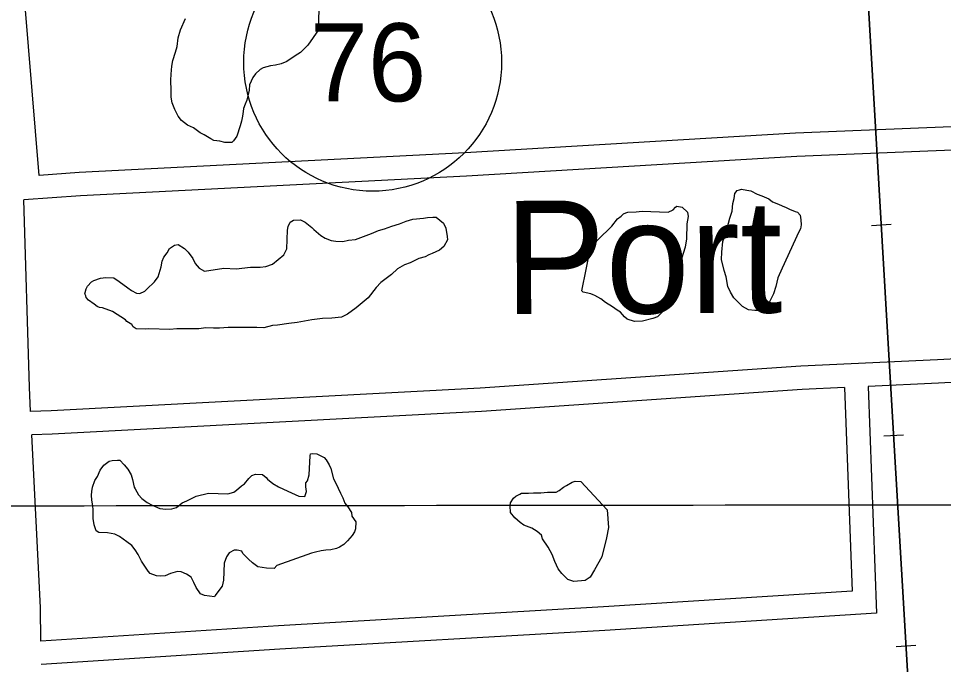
# Model space of a CAD drawing. Extents: x 3297716 to 3335574, y 688621 to 713991.
# Drawn here: x 3318291 to 3319475, y 708963 to 709791 of the extents above; entities that cross this region are included whole.
import ezdxf

# ---------------------------------------------------------------- set-up
doc = ezdxf.new("R2010")
doc.units = 0
for name, color, linetype in [('V-GRID-MAJR', 7, 'Continuous'), ('V-RAIL-TRAK', 7, 'Continuous'), ('V-ROAD-CNTR', 7, 'Continuous'), ('V-ROAD-IDEN', 7, 'Continuous'), ('V-SITE-VEGE', 7, 'Continuous'), ('V-TOPO-GNAM-IDEN', 7, 'Continuous')]:
    doc.layers.add(name, color=color, linetype=linetype)

msp = doc.modelspace()

# ---------------------------------------------------------------- linework, layer by layer
at = {"layer": 'V-GRID-MAJR'}
msp.add_spline([(3301840.245, 709153.404), (3307091.973, 709156.841), (3312343.699, 709161.042), (3317595.4250000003, 709166.008), (3322847.151, 709171.736), (3328098.875, 709178.229), (3333350.598, 709185.486), (3333350.599, 709185.486)], degree=3, dxfattribs=at)
at = {"layer": 'V-RAIL-TRAK'}
for points in [[(3319598.222766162, 706076.942819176), (3319559.986842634, 706749.130474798), (3319520.9259207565, 707420.9621311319), (3319463.0180365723, 708376.600219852), (3319402.57915745, 709403.4571661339), (3319362.001238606, 710097.4627781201), (3319290.9293807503, 711312.6913476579), (3319264.320433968, 711756.87945928), (3319238.582485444, 712204.8085634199)], [(3319238.582485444, 712204.8085634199), (3319264.320433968, 711756.87945928), (3319290.9293807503, 711312.6913476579), (3319362.001238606, 710097.4627781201), (3319402.57915745, 709403.4571661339), (3319463.0180365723, 708376.600219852), (3319520.9259207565, 707420.9621311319), (3319559.986842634, 706749.130474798), (3319610.5887414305, 705859.5562539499), (3319659.5226435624, 705019.2099346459), (3319690.4095817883, 704540.1488927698)], [(3319382.9121967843, 709525.670921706), (3319407.86914687, 709527.129918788)], [(3319398.7291651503, 709256.12946079), (3319423.6861152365, 709257.5984578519)], [(3319414.593133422, 708986.5969998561), (3319439.5500835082, 708988.065996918)]]:
    msp.add_lwpolyline(points, dxfattribs=at)
at = {"layer": 'V-ROAD-CNTR'}
for points in [[(3318317.428327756, 709589.791793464), (3318290.192382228, 709920.4061322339)], [(3319569.285824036, 709655.444662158), (3319285.622391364, 709643.8806852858), (3318862.7912370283, 709618.6397357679), (3318368.584225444, 709593.5347859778), (3318317.4293277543, 709589.791793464)], [(3319570.5078215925, 709625.46872211), (3319287.126388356, 709613.916745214), (3318864.44523372, 709588.685795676), (3318370.440221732, 709563.590845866), (3318297.9263667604, 709558.284856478)], [(3318306.5713494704, 709287.3553983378), (3318304.9763526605, 709318.6633357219), (3318297.9263667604, 709558.2838564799)], [(3320458.615045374, 709410.8191514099), (3320255.615451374, 709398.2921764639), (3320006.275950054, 709381.462210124), (3319847.512267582, 709376.562219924), (3319718.512525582, 709366.80423944), (3319467.3710278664, 709353.6272657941), (3319292.3463779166, 709345.3602823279), (3318881.8851988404, 709317.1973386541), (3318332.93629674, 709288.2313965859), (3318306.5723494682, 709287.3563983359)], [(3320460.291042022, 709380.865211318), (3320257.549447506, 709368.3542363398), (3320007.7499471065, 709351.4942700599), (3319849.106264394, 709346.5962798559), (3319720.430521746, 709336.86429932), (3319468.865024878, 709323.6653257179), (3319378.446205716, 709319.393334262)], [(3319348.4782656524, 709317.978337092), (3319294.080374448, 709315.408342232), (3318883.703195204, 709287.251398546), (3318334.224294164, 709258.257456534), (3318308.099346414, 709257.390458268)], [(3319348.477265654, 709317.978337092), (3319358.1942462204, 709057.2348585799), (3319039.8168829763, 709037.1138988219), (3318623.726715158, 709013.1669467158), (3318319.67632326, 708993.5299859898)], [(3319378.4452057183, 709319.39433426), (3319389.262184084, 709029.1389147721), (3319041.62487936, 709007.1679587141), (3318625.554711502, 708983.223006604), (3318319.8933228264, 708963.4820460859)], [(3318319.6753232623, 708993.5299859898), (3318319.3663238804, 709036.2899004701), (3318308.098346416, 709257.390458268)]]:
    msp.add_lwpolyline(points, dxfattribs=at)
at = {"layer": 'V-ROAD-IDEN'}
msp.add_circle((3318744.3834133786, 709734.4720083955), 165.00000000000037, dxfattribs=at)
msp.add_circle((3318744.3834133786, 709734.4720083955), 165.00000000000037, dxfattribs=at)
at = {"layer": 'V-SITE-VEGE'}
for points in [[(3318675.498, 709815.201), (3318675.269, 709776.197), (3318661.4960000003, 709756.581), (3318652.024, 709747.199), (3318645.3540000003, 709742.909), (3318634.661, 709735.5260000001), (3318627.393, 709732.56), (3318620.1750000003, 709730.893), (3318613.632, 709729.848), (3318604.441, 709727.61), (3318600.4450000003, 709725.165), (3318594.3710000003, 709719.551), (3318590.946, 709715.134), (3318586.67, 709705.549), (3318586.414, 709699.057), (3318583.309, 709686.175), (3318581.159, 709681.057), (3318578.982, 709675.29), (3318578.828, 709671.394), (3318577.95, 709665.576), (3318576.395, 709659.135), (3318574.87, 709653.343), (3318570.44, 709639.863), (3318566.313, 709634.172), (3318564.265, 709631.653), (3318555.176, 709632.011), (3318548.735, 709633.562), (3318540.971, 709634.5160000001), (3318537.1520000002, 709636.617), (3318528.89, 709641.4940000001), (3318523.7970000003, 709644.2930000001), (3318514.935, 709650.493), (3318507.271, 709654.046), (3318499.7120000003, 709660.194), (3318495.372, 709665.566), (3318491.16, 709674.184), (3318487.594, 709682.775), (3318486.578, 709689.968), (3318486.259, 709698.432), (3318486.117, 709711.443), (3318486.4250000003, 709719.234), (3318487.4790000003, 709729.5970000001), (3318488.409, 709736.711), (3318492.089, 709747.621), (3318494.316, 709754.687), (3318495.399, 709765.697), (3318498.403, 709775.982), (3318504.832, 709790.686)], [(3318554.054, 709470.801), (3318569.6350000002, 709470.189), (3318587.915, 709472.073), (3318595.731, 709472.417), (3318600.275, 709472.2390000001), (3318607.468, 709473.257), (3318616.034, 709476.1730000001), (3318630.8000000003, 709487.9450000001), (3318634.3540000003, 709495.608), (3318635.296, 709519.632), (3318636.123, 709524.147), (3318638.949, 709529.892), (3318642.9450000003, 709532.335), (3318652.061, 709532.626), (3318657.801, 709529.802), (3318666.636, 709522.953), (3318669.131, 709520.254), (3318677.9390000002, 709512.758), (3318683.6550000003, 709509.281), (3318691.343, 709506.379), (3318697.162, 709505.5), (3318706.251, 709505.144), (3318713.468, 709506.811), (3318722.608, 709507.753), (3318743.066, 709515.402), (3318751.657, 709518.968), (3318759.5500000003, 709521.26), (3318768.793, 709524.797), (3318778.6580000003, 709527.662), (3318787.2490000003, 709531.225), (3318795.791, 709533.49), (3318809.501, 709534.903), (3318814.7460000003, 709535.9990000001), (3318821.262, 709536.394), (3318825.809, 709536.214), (3318835.267, 709528.692), (3318838.257, 709522.073), (3318839.799, 709511.609), (3318840.27, 709507.0380000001), (3318835.394, 709498.777), (3318829.995, 709493.7880000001), (3318820.728, 709489.6), (3318816.108, 709487.83), (3318811.461, 709485.414), (3318803.572, 709483.12), (3318792.304, 709477.711), (3318785.06, 709475.3910000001), (3318776.3910000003, 709469.881), (3318768.3200000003, 709463.045), (3318754.901, 709452.519), (3318748.804, 709446.256), (3318738.529, 709433.003), (3318723.065, 709419.957), (3318712.348, 709411.9230000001), (3318704.404, 709408.335), (3318691.9930000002, 709406.871), (3318680.2800000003, 709406.68), (3318666.546, 709404.618), (3318647.565, 709401.462), (3318637.102, 709399.922), (3318622.717, 709397.884), (3318616.198, 709397.4890000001), (3318605.035, 709394.677), (3318595.946, 709395.033), (3318584.884, 709394.818), (3318568.627, 709394.804), (3318559.538, 709395.16), (3318548.452, 709394.296), (3318540.6350000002, 709393.954), (3318530.899, 709394.333), (3318521.759, 709393.3910000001), (3318510.6950000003, 709393.1780000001), (3318493.791, 709393.188), (3318484.651, 709392.246), (3318458.0330000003, 709393.29), (3318453.4620000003, 709392.817), (3318441.776, 709393.278), (3318437.983, 709396.027), (3318436.1380000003, 709398.701), (3318429.7970000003, 709402.85), (3318427.928, 709404.876), (3318411.431, 709415.2760000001), (3318398.625, 709420.328), (3318394.727, 709420.482), (3318391.5330000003, 709421.907), (3318387.74, 709424.658), (3318380.801, 709430.132), (3318377.684, 709433.505), (3318377.111, 709435.4770000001), (3318375.915, 709438.125), (3318377.467, 709444.566), (3318379.542, 709447.736), (3318384.315, 709453.4010000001), (3318387.637, 709455.2220000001), (3318396.2060000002, 709458.136), (3318402.75, 709459.181), (3318413.137, 709458.7710000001), (3318420.098, 709453.948), (3318430.83, 709445.723), (3318435.896, 709442.274), (3318442.262, 709438.774)], [(3318442.262, 709438.774), (3318446.157, 709438.621), (3318452.776, 709441.613), (3318455.473, 709444.107), (3318464.9450000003, 709453.4890000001), (3318469.7460000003, 709459.8030000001), (3318473.5, 709472.661), (3318475.079, 709479.751), (3318477.2290000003, 709484.8690000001), (3318481.356, 709490.558), (3318484.18, 709496.299), (3318490.85, 709500.589), (3318495.4220000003, 709501.058), (3318503.683, 709496.184), (3318508.049, 709491.461), (3318514.234, 709483.417), (3318517.227, 709476.796), (3318522.191, 709470.75), (3318529.205, 709467.223), (3318554.054, 709470.801)], [(3318672.832, 709233.3640000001), (3318677.3000000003, 709231.238), (3318682.392, 709228.439), (3318684.886, 709225.7390000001), (3318688.5270000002, 709219.096), (3318690.946, 709214.449), (3318694.3310000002, 709201.313), (3318697.944, 709194.018), (3318700.367, 709189.371), (3318703.357, 709182.752), (3318706.3740000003, 709176.782), (3318708.717, 709170.187), (3318712.434, 709165.4890000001), (3318717.347, 709158.145), (3318717.818, 709153.574), (3318722.731, 709146.23), (3318722.375, 709137.1410000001), (3318720.9250000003, 709133.297), (3318718.15, 709128.855), (3318712.024, 709121.943), (3318707.2770000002, 709116.925), (3318701.9560000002, 709113.884), (3318697.983, 709112.09), (3318690.768, 709110.421), (3318684.2490000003, 709110.027), (3318678.355, 709108.958), (3318671.1380000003, 709107.289), (3318665.893, 709106.196), (3318621.707, 709090.373), (3318618.31, 709086.604), (3318608.571, 709086.987), (3318597.586, 709088.718), (3318590.623, 709093.5430000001), (3318585.607, 709098.29), (3318578.095, 709105.7390000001), (3318576.899, 709108.387), (3318571.107, 709109.915), (3318567.21, 709110.066), (3318560.566, 709106.427), (3318557.1180000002, 709101.358), (3318554.191, 709093.0210000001), (3318553.349, 709071.5970000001), (3318551.7460000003, 709063.857), (3318547.6210000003, 709058.1680000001), (3318542.822, 709051.854), (3318542.095, 709049.933), (3318529.162, 709051.7390000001), (3318524.044, 709053.892), (3318518.509, 709061.91), (3318515.5160000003, 709068.531), (3318511.875, 709075.175), (3318506.186, 709079.299), (3318499.147, 709082.177), (3318494.602, 709082.355), (3318485.411, 709080.1140000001), (3318478.792, 709077.122), (3318472.275, 709076.729), (3318467.733, 709076.907), (3318459.3910000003, 709079.834), (3318456.921, 709083.182), (3318448.315, 709095.8740000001), (3318444.105, 709104.492), (3318440.437, 709110.488), (3318436.097, 709115.86), (3318429.7830000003, 709120.659), (3318420.299, 709127.534), (3318414.558, 709130.36), (3318404.8710000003, 709132.039), (3318393.8370000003, 709132.471), (3318390.664, 709134.546), (3318387.723, 709142.466), (3318386.73, 709150.307), (3318386.515, 709161.3690000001), (3318386.071, 709166.587), (3318385.051, 709173.78), (3318384.657, 709180.2980000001), (3318384.836, 709184.843), (3318385.7120000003, 709190.659), (3318388.6410000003, 709198.9990000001), (3318392.092, 709204.063), (3318395.668, 709212.376), (3318400.466, 709218.6900000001), (3318407.163, 709223.63), (3318411.109, 709224.775), (3318417.626, 709225.17), (3318420.872, 709225.041), (3318426.49, 709218.971), (3318430.828, 709213.599), (3318435.092, 709206.279), (3318436.81, 709200.359), (3318439.026, 709190.52), (3318440.2460000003, 709188.5210000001), (3318444.486, 709180.552), (3318448.852, 709175.83), (3318455.815, 709171.005), (3318462.18, 709167.505), (3318471.765, 709163.226), (3318479.531, 709162.272), (3318487.346, 709162.616), (3318493.267, 709164.332), (3318500.662, 709170.546)], [(3318500.662, 709170.546), (3318506.608, 709172.9130000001), (3318518.548, 709178.9450000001), (3318534.307, 709182.881), (3318558.977, 709181.912), (3318566.8680000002, 709184.204), (3318570.217, 709186.674), (3318576.291, 709192.287), (3318580.287, 709194.731), (3318585.759, 709201.667), (3318589.81, 709205.411), (3318594.43, 709207.18), (3318603.519, 709206.824), (3318607.91, 709202.751), (3318609.782, 709200.7270000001), (3318616.718, 709195.253), (3318623.708, 709191.077), (3318635.839, 709185.4), (3318649.892, 709178.998), (3318657.683, 709178.691), (3318659.884, 709185.107), (3318658.815, 709191.001), (3318659.02, 709196.1950000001), (3318661.0700000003, 709198.714), (3318663.323, 709206.429), (3318664.265, 709230.4500000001), (3318665.0160000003, 709233.02), (3318666.989, 709233.593), (3318672.832, 709233.3640000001)]]:
    msp.add_lwpolyline(points, dxfattribs=at)
for points in [[(3319268.636, 709470.729), (3319262.955, 709458.5970000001), (3319260.577, 709447.636), (3319257.597, 709438), (3319250.5700000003, 709424.623), (3319246.497, 709420.232), (3319237.9080000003, 709416.666), (3319233.361, 709416.844), (3319225.595, 709417.799), (3319217.958, 709421.9990000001), (3319206.68, 709432.845), (3319202.416, 709440.165), (3319198.801, 709447.46), (3319196.687, 709459.897), (3319194.396, 709467.786), (3319191.06, 709482.225), (3319191.418, 709491.314), (3319192.602, 709504.9230000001), (3319196.2800000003, 709515.83), (3319201.588, 709535.129), (3319204.542, 709544.115), (3319205.574, 709553.829), (3319207.126, 709560.27), (3319208.029, 709566.738), (3319210.7800000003, 709570.53), (3319214.048, 709571.0530000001), (3319216.698, 709572.251), (3319223.139, 709570.696), (3319228.309, 709569.8420000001), (3319236.593, 709565.615), (3319242.362, 709563.4400000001), (3319251.324, 709559.838), (3319256.364, 709555.738), (3319264.052, 709552.838), (3319268.521, 709550.71), (3319273.639, 709548.557), (3319278.108, 709546.432), (3319285.147, 709543.554), (3319288.366, 709542.778), (3319291.461, 709538.756), (3319292.5300000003, 709532.862), (3319292.927, 709526.345), (3319292.071, 709521.176), (3319289.97, 709517.358)], [(3319023.22, 709496.612), (3319032.7430000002, 709507.29), (3319050.333, 709524.807), (3319057.858, 709534.264), (3319062.529, 709537.332), (3319065.253, 709540.476), (3319068.5500000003, 709541.648), (3319071.198, 709542.848), (3319081.61, 709543.087), (3319089.452, 709544.078), (3319122.562, 709542.78), (3319129.179, 709545.772), (3319131.9050000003, 709548.916), (3319133.906, 709550.139), (3319140.372, 709549.233), (3319147.259, 709542.463), (3319148.353, 709537.218), (3319146.671, 709527.531), (3319145.934, 709508.703), (3319144.201, 709497.718), (3319139.72, 709482.935), (3319138.143, 709475.8470000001), (3319136.5130000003, 709467.459), (3319134.961, 709461.02), (3319134.055, 709454.55), (3319131.102, 709445.564), (3319128.952, 709440.448), (3319126.748, 709434.029), (3319121.772, 709423.1730000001), (3319116.973, 709416.859), (3319108.8510000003, 709408.724), (3319102.9050000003, 709406.359), (3319089.77, 709402.971), (3319079.355, 709402.73), (3319070.369, 709405.683), (3319066.576, 709408.431), (3319061.612, 709414.479), (3319057.169, 709417.254), (3319051.478, 709421.379), (3319042.594, 709426.929), (3319036.2800000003, 709431.7270000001), (3319028.643, 709435.93), (3319026.72, 709436.657), (3319023.525, 709438.08), (3319013.862, 709440.411), (3319011.966, 709441.783)], [(3319044.537, 709161.5650000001), (3319046.2430000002, 709138.74), (3319043.788, 709125.834), (3319037.625, 709101.366), (3319028.522, 709084.819), (3319022.947, 709075.283), (3319016.2770000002, 709070.997), (3319001.919, 709069.606), (3318994.228, 709072.508), (3318986.718, 709079.957), (3318981.754, 709086.002), (3318977.566, 709095.267), (3318974.029, 709104.512), (3318969.191, 709113.804), (3318961.806, 709124.497), (3318960.686, 709129.0920000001), (3318955.023, 709133.866), (3318948.034, 709138.042), (3318937.773, 709141.696), (3318933.358, 709145.12), (3318926.446, 709151.241), (3318920.857, 709157.965), (3318920.537, 709166.429), (3318920.691, 709170.3250000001), (3318924.84, 709176.6630000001), (3318927.539, 709179.16), (3318932.835, 709181.552), (3318934.8340000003, 709182.774), (3318943.948, 709183.067), (3318950.465, 709183.463), (3318959.556, 709183.104), (3318968.0470000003, 709184.073), (3318979.108, 709184.29), (3318983.079, 709186.084), (3318988.451, 709190.424), (3318992.449, 709192.8690000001), (3318999.768, 709197.133), (3319003.715, 709198.278), (3319010.856, 709197.997)]]:
    msp.add_lwpolyline(points, close=True, dxfattribs=at)

# ---------------------------------------------------------------- texts
at = {"layer": 'V-ROAD-IDEN'}
msp.add_text('76', height=100.00000200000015, rotation=0.058340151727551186, dxfattribs=at).set_placement((3318664.119460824, 709684.3902554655))
at = {"layer": 'V-TOPO-GNAM-IDEN'}
msp.add_text('Port', height=144.99971199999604, rotation=0.3244054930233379, dxfattribs=at).set_placement((3318913.3951358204, 709412.0131490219))

doc.saveas('drawing.dxf')
